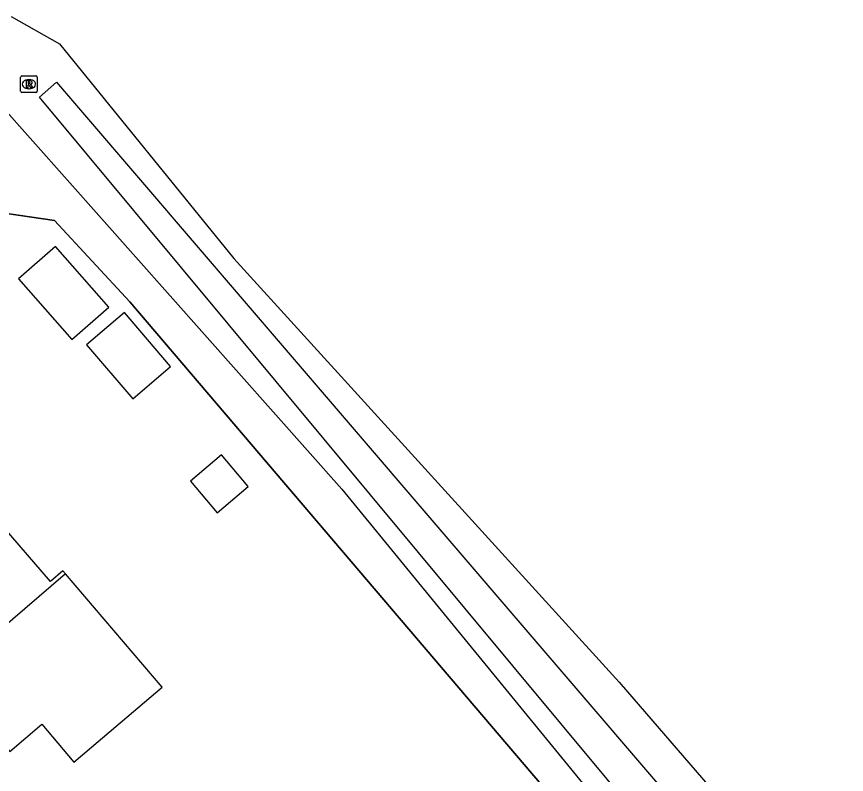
# Model space of a CAD drawing. Extents: x 164150 to 165261, y 382513 to 383432.
# Drawn here: x 164566.6 to 164616.9, y 383298.4 to 383344.3 of the extents above; entities that cross this region are included whole.
import ezdxf

# ---------------------------------------------------------------- set-up
doc = ezdxf.new("R2010")
doc.units = 0
for name, color, linetype in [('IMGEO_Groenvoorziening', 7, 'Continuous'), ('IMGEO_Hek', 7, 'Continuous'), ('IMGEO_Pand', 7, 'Continuous'), ('IMGEO_Rioolput', 7, 'Continuous'), ('IMGEO_Waterloop', 7, 'Continuous')]:
    doc.layers.add(name, color=color, linetype=linetype)

msp = doc.modelspace()

# ---------------------------------------------------------------- linework, layer by layer
at = {"layer": 'IMGEO_Groenvoorziening'}
for points in [[(164566.305, 383344.311), (164569.232, 383342.658), (164579.791, 383329.652), (164603.14, 383303.958), (164617.977, 383286.766), (164648.404, 383251.254), (164673.485, 383220.184), (164709.708, 383176.739), (164710.441, 383175.86), (164752.593, 383124.39), (164776.716, 383094.655), (164796.852, 383070.221), (164805.188, 383059.841), (164822.836, 383038.617), (164858.114, 382995.014), (164877.754, 382971.302), (164899.005, 382944.896), (164903.538, 382938.379)], [(164565.515, 383339.104), (164586.345, 383315.663), (164606.03, 383291.593), (164619.657, 383274.842), (164653.254, 383235.189), (164669.707, 383215.37), (164689.184, 383191.909), (164697.544, 383182.287), (164699.35, 383180.017), (164699.148, 383178.489), (164689.54, 383169.792), (164688.541, 383168.421), (164688.591, 383167.263)], [(164643.541, 383216.874), (164670.853, 383212.753), (164601.938, 383293.634), (164580.845, 383318.389), (164573.491, 383327.02), (164568.932, 383331.938), (164563.693, 383332.71)]]:
    msp.add_lwpolyline(points, dxfattribs=at)
at = {"layer": 'IMGEO_Hek'}
msp.add_lwpolyline([(164546.01, 383335.315), (164546.486, 383335.245), (164563.693, 383332.71), (164568.932, 383331.938), (164573.491, 383327.02), (164580.845, 383318.389), (164601.938, 383293.634), (164670.853, 383212.753), (164643.541, 383216.874), (164643.122, 383217.367), (164640.381, 383220.598), (164640.269, 383220.73)], dxfattribs=at)
at = {"layer": 'IMGEO_Pand'}
for points in [[(164568.998, 383330.379), (164566.752, 383328.408), (164569.981, 383324.73), (164572.226, 383326.701), (164568.998, 383330.379)], [(164573.672, 383321.134), (164575.964, 383323.086), (164573.173, 383326.364), (164570.88, 383324.412), (164573.672, 383321.134)], [(164577.176, 383316.143), (164578.793, 383314.224), (164580.677, 383315.812), (164579.06, 383317.731), (164577.176, 383316.143)], [(164569.603, 383310.523), (164569.447, 383310.707), (164568.685, 383310.059), (164562.969, 383316.671), (164558.414, 383312.774), (164560.383, 383310.481), (164558.441, 383308.814), (164562.332, 383304.282)], [(164569.603, 383310.523), (164562.332, 383304.282)], [(164562.332, 383304.282), (164566.222, 383299.749), (164568.162, 383301.401), (164570.113, 383299.108), (164575.452, 383303.652), (164569.603, 383310.523)]]:
    msp.add_lwpolyline(points, dxfattribs=at)
at = {"layer": 'IMGEO_Rioolput'}
for p, q in [((164566.884, 383339.785), (164566.884, 383340.637)), ((164566.959, 383340.711), (164567.811, 383340.711)), ((164567.372, 383340.491), (164567.397, 383340.491)), ((164567.885, 383340.637), (164567.885, 383339.785)), ((164567.395, 383339.931), (164567.37, 383339.931)), ((164567.811, 383339.711), (164566.959, 383339.711))]:
    msp.add_line(p, q, dxfattribs=at)
for points in [[(164566.884, 383339.785), (164566.884, 383340.637)], [(164566.959, 383340.711), (164567.811, 383340.711)], [(164567.473, 383340.409), (164567.221, 383340.411), (164567.221, 383340.011)], [(164567.399, 383340.33), (164567.345, 383340.33), (164567.345, 383340.249)], [(164567.345, 383340.249), (164567.397, 383340.249)], [(164567.885, 383340.637), (164567.885, 383339.785)], [(164567.221, 383340.011), (164567.345, 383340.011), (164567.345, 383340.173), (164567.356, 383340.173)], [(164567.403, 383340.144), (164567.474, 383340.011), (164567.614, 383340.011), (164567.549, 383340.137)], [(164567.811, 383339.711), (164566.959, 383339.711)]]:
    msp.add_lwpolyline(points, dxfattribs=at)
for centre, radius, start, end in [((164566.961, 383340.635), 0.0765, 91.552, 178.448), ((164566.961, 383340.635), 0.0765, 91.552, 178.448), ((164567.381, 383340.438), 0.19, 274.7715, 282.9687), ((164567.405, 383340.234), 0.0964, 77.0061, 93.1865), ((164567.419, 383340.291), 0.0378, 276.6634, 79.6772), ((164567.472, 383340.299), 0.109, 350.3612, 89.416), ((164567.47, 383340.299), 0.112, 277.5842, 350.9817), ((164567.809, 383340.635), 0.0765, 1.552, 88.448), ((164567.809, 383340.635), 0.0765, 1.552, 88.448), ((164566.961, 383339.787), 0.0765, 181.552, 268.448), ((164566.961, 383339.787), 0.0765, 181.552, 268.448), ((164567.355, 383340.12), 0.0533, 26.0293, 88.6989), ((164567.454, 383340.084), 0.108, 29.5134, 73.7905), ((164567.809, 383339.787), 0.0765, 271.552, 358.448), ((164567.809, 383339.787), 0.0765, 271.552, 358.448)]:
    msp.add_arc(centre, radius, start, end, dxfattribs=at)
for centre, major_axis, ratio, start_param, end_param in [((164567.371, 383340.211), (-0.387, 0.002), 0.722429, 4.712389, 7.853982), ((164567.396, 383340.211), (-0.39, 0.002), 0.717154, 1.570796, 4.712389)]:
    msp.add_ellipse(centre, major_axis=major_axis, ratio=ratio, start_param=start_param, end_param=end_param, dxfattribs=at)
at = {"layer": 'IMGEO_Waterloop'}
msp.add_lwpolyline([(164702.895, 383175.561), (164691.673, 383166.485), (164690.67, 383167.345), (164701.976, 383176.715), (164702.796, 383177.395), (164568.021, 383339.417), (164569.063, 383340.332), (164663.446, 383230.119), (164829.318, 383027.736), (164900.978, 382938.587), (164899.829, 382937.694), (164835.51, 383016.034), (164740.957, 383131.523), (164703.749, 383176.252), (164702.895, 383175.561)], dxfattribs=at)

doc.saveas('drawing.dxf')
